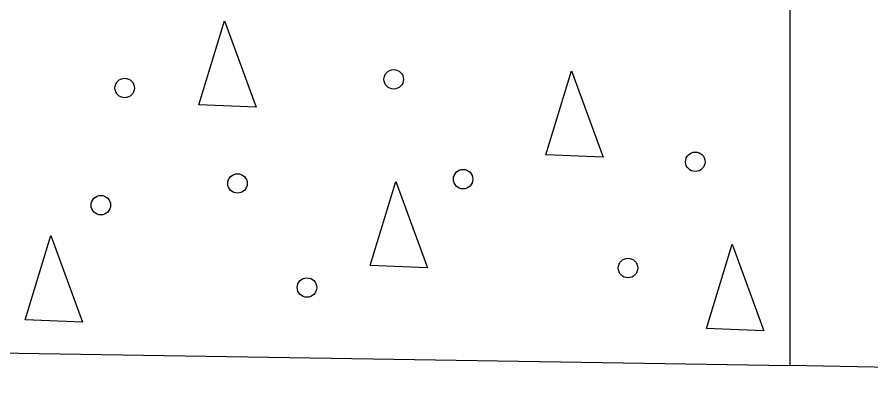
# Model space of a CAD drawing. Extents: x 634177 to 635904, y 289936 to 290970.
# Drawn here: x 635719.63 to 635721.68, y 290457.395 to 290458.257 of the extents above; entities that cross this region are included whole.
import ezdxf

# ---------------------------------------------------------------- set-up
doc = ezdxf.new("R2010")
doc.units = 0
doc.layers.add('Level 3', color=7, linetype='Continuous')
doc.layers.add('R_Draft', color=7, linetype='Continuous')

msp = doc.modelspace()

# ---------------------------------------------------------------- linework, layer by layer
at = {"layer": 'Level 3'}
for p, q in [((635721.4856, 290458.8787), (635721.4856, 290457.4203)), ((635702.1107, 290457.7328), (635721.4856, 290457.4202)), ((635722.7356, 290457.3953), (635721.4856, 290457.4203))]:
    msp.add_line(p, q, dxfattribs=at)
for centre in [(635720.5345, 290458.1078), (635719.8885, 290458.087), (635721.2585, 290457.9098), (635720.1594, 290457.8577), (635720.7011, 290457.8681), (635719.8312, 290457.8056), (635721.097, 290457.6545), (635720.3261, 290457.6076)]:
    msp.add_circle(centre, 0.0234, dxfattribs=at)
at = {"layer": 'R_Draft'}
for points in [[(635720.1283, 290458.2482), (635720.2039, 290458.0407), (635720.0664, 290458.0463), (635720.1283, 290458.2482)], [(635720.9617, 290458.1283), (635721.0373, 290457.9208), (635720.8998, 290457.9264), (635720.9617, 290458.1283)], [(635720.5398, 290457.8626), (635720.6154, 290457.6551), (635720.4779, 290457.6607), (635720.5398, 290457.8626)], [(635719.7115, 290457.7323), (635719.7871, 290457.5248), (635719.6496, 290457.5304), (635719.7115, 290457.7323)], [(635721.3472, 290457.7115), (635721.4228, 290457.504), (635721.2853, 290457.5096), (635721.3472, 290457.7115)]]:
    msp.add_lwpolyline(points, dxfattribs=at)

doc.saveas('drawing.dxf')
